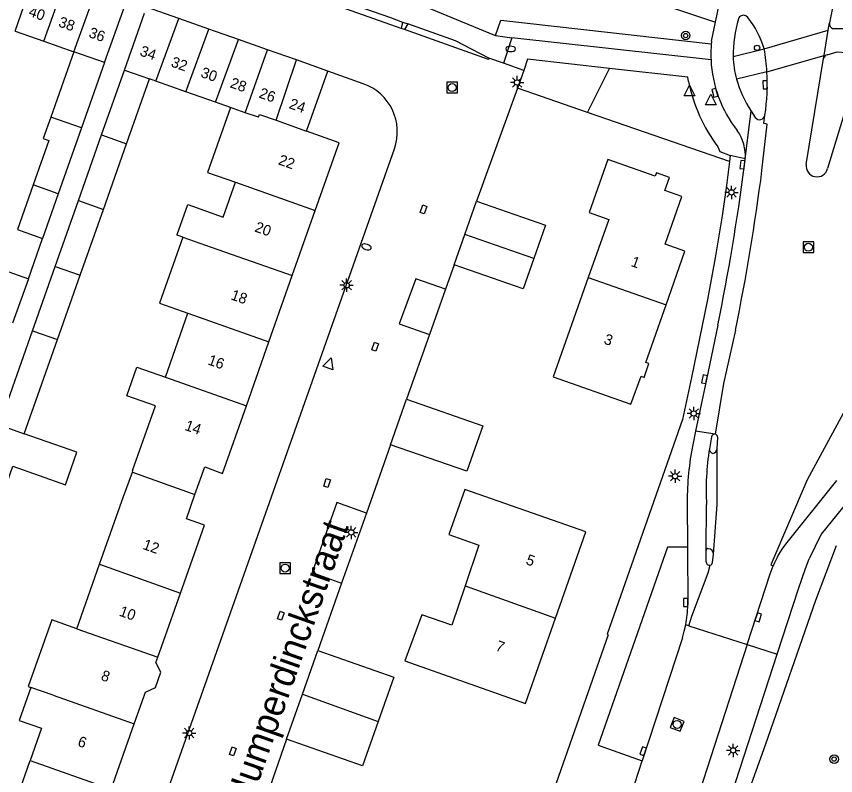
# Model space of a CAD drawing. Extents: x 132999 to 136000, y 398499 to 400501.
# Drawn here: x 133776 to 133852.9, y 399130.8 to 399202.1 of the extents above; entities that cross this region are included whole.
import ezdxf

# ---------------------------------------------------------------- set-up
doc = ezdxf.new("R2010")
doc.units = 0
for name, color, linetype in [('gg-afsc-erfafscheiding', 7, 'Continuous'), ('gg-anno-huisnummerreeks BGT', 7, 'Continuous'), ('gg-anno-openbare ruimte label', 7, 'Continuous'), ('gg-bbg-bijgebouw', 7, 'Continuous'), ('gg-bbg-gedigitaliseerde bebouwing', 7, 'Continuous'), ('gg-bbg-gedigitaliseerde bijgebouw', 7, 'Continuous'), ('gg-bbg-hoofdgebouw', 7, 'Continuous'), ('gg-bbg-tussenscheiding', 7, 'Continuous'), ('gg-knt-verharding', 7, 'Continuous'), ('gg-knt-verharding nz', 7, 'Continuous'), ('gg-kntw-greppel-droge sloot', 7, 'Continuous'), ('gt-grn-groengrens', 7, 'Continuous'), ('gt-grn-weggrens', 7, 'Continuous'), ('gt-grn-weggrens revisie', 7, 'Continuous'), ('gt-symb-boom', 7, 'Continuous'), ('gt-symb-brandkraan', 7, 'Continuous'), ('gt-symb-kolk', 7, 'Continuous'), ('gt-symb-kolk center center', 7, 'Continuous'), ('gt-symb-lichtmast', 7, 'Continuous'), ('gt-symb-rioolschacht', 7, 'Continuous'), ('gt-symb-verkeersregelinstallatiepaal', 7, 'Continuous'), ('gt-symb-waterafsluiter', 7, 'Continuous')]:
    doc.layers.add(name, color=color, linetype=linetype)

# ---------------------------------------------------------------- blocks, each defined once
blk = doc.blocks.new('gt0-VIPAAL')
at = {"layer": 'gt-symb-verkeersregelinstallatiepaal'}
blk.add_circle((0, 0), 0.25, dxfattribs=at)
blk = doc.blocks.new('gt0-WAFSL')
at = {"layer": 'gt-symb-waterafsluiter'}
for p, q in [((-0.5, -0.333), (0, 0.667)), ((0, 0.667), (0.5, -0.333)), ((0.5, -0.333), (-0.5, -0.333))]:
    blk.add_line(p, q, dxfattribs=at)
blk = doc.blocks.new('gt0-KOLK')
at = {"layer": 'gt-symb-kolk'}
blk.add_lwpolyline([(0, 0), (0.375, 0), (0.375, 0.4), (-0.375, 0.4), (-0.375, 0), (0, 0)], dxfattribs=at)
blk = doc.blocks.new('gt0-RS')
at = {"layer": 'gt-symb-rioolschacht'}
blk.add_lwpolyline([(-0.5, -0.5), (0.5, -0.5), (0.5, 0.5), (-0.5, 0.5)], close=True, dxfattribs=at)
blk.add_circle((0, 0), 0.375, dxfattribs=at)
blk = doc.blocks.new('gt0-LMAST')
at = {"layer": 'gt-symb-lichtmast'}
for p, q in [((-0.182, 0.173), (-0.447, 0.438)), ((-0.005, 0.246), (-0.005, 0.621)), ((0.172, 0.173), (0.437, 0.438)), ((-0.255, -0.004), (-0.63, -0.004)), ((-0.182, -0.181), (-0.447, -0.446)), ((-0.005, -0.254), (-0.005, -0.629)), ((0.437, -0.446), (0.172, -0.181)), ((0.245, -0.004), (0.62, -0.004))]:
    blk.add_line(p, q, dxfattribs=at)
blk.add_circle((-0.005, -0.004), 0.25, dxfattribs=at)
blk = doc.blocks.new('gt0-BOOM')
at = {"layer": 'gt-symb-boom'}
for radius in [0.4, 0.2]:
    blk.add_circle((0, 0), radius, dxfattribs=at)
blk = doc.blocks.new('gt0-KOLKCC')
at = {"layer": 'gt-symb-kolk center center'}
blk.add_lwpolyline([(-0.375, 0.2), (0.375, 0.2), (0.375, -0.2), (-0.375, -0.2)], close=True, dxfattribs=at)
blk = doc.blocks.new('gt0-BR')
at = {"layer": 'gt-symb-brandkraan'}
for centre, radius, start, end in [((-0.244, 0), 0.206, 107.56694, 252.43307), ((0.599, -2.664), 3, 106.89205, 107.56694), ((0, -0.691), 0.938, 73.10799, 106.89205), ((-0.599, -2.664), 3, 72.43309, 73.10799), ((0.244, 0), 0.206, 287.56695, 72.43309), ((0.599, 2.664), 3, 252.43307, 253.10797), ((0, 0.691), 0.938, 253.10797, 286.89206), ((-0.599, 2.664), 3, 286.89206, 287.56695)]:
    blk.add_arc(centre, radius, start, end, dxfattribs=at)

msp = doc.modelspace()

# ---------------------------------------------------------------- linework, layer by layer
at = {"layer": 'gg-afsc-erfafscheiding'}
for p, q in [((133777.109, 399177.472), (133778.449, 399181.265)), ((133817.07, 399178.78), (133816.261, 399176.491)), ((133816.261, 399176.491), (133814.762, 399172.25)), ((133814.762, 399172.25), (133812.61, 399166.16)), ((133811.11, 399161.89), (133808.841, 399155.486)), ((133808.841, 399155.486), (133806.515, 399148.919)), ((133806.515, 399148.919), (133804.275, 399142.597)), ((133801.352, 399134.275), (133797.93, 399124.52))]:
    msp.add_line(p, q, dxfattribs=at)
at = {"layer": 'gg-bbg-bijgebouw'}
for p, q in [((133791.247, 399201.897), (133788.21, 399202.97)), ((133794.062, 399200.902), (133791.247, 399201.897)), ((133796.832, 399199.924), (133794.062, 399200.902)), ((133799.568, 399198.957), (133796.832, 399199.924)), ((133802.263, 399198.005), (133799.568, 399198.957)), ((133805.22, 399196.96), (133802.263, 399198.005)), ((133803.22, 399191.33), (133805.22, 399196.96)), ((133818.076, 399181.626), (133819.18, 399184.75)), ((133817.07, 399178.78), (133818.076, 399181.626)), ((133811.11, 399161.89), (133812.61, 399166.16)), ((133802.837, 399138.504), (133804.275, 399142.597)), ((133801.352, 399134.275), (133802.837, 399138.504))]:
    msp.add_line(p, q, dxfattribs=at)
for points in [[(133819.18, 399184.75), (133825.65, 399182.5), (133824.545, 399179.368)], [(133824.545, 399179.368), (133823.54, 399176.52), (133817.07, 399178.78)], [(133812.61, 399166.16), (133819.78, 399163.68), (133818.28, 399159.41), (133811.11, 399161.89)], [(133804.275, 399142.597), (133811.4, 399140.082), (133809.941, 399135.938)], [(133809.941, 399135.938), (133808.475, 399131.773), (133801.352, 399134.275)]]:
    msp.add_lwpolyline(points, dxfattribs=at)
at = {"layer": 'gg-bbg-gedigitaliseerde bebouwing'}
for p, q in [((133789.969, 399168.225), (133792.088, 399174.237)), ((133787.729, 399161.871), (133789.029, 399165.559)), ((133781.651, 399144.633), (133783.783, 399150.677)), ((133775.112, 399126.101), (133777.288, 399132.269))]:
    msp.add_line(p, q, dxfattribs=at)
for points in [[(133796.08, 399193.55), (133793.935, 399187.442), (133796.55, 399186.522)], [(133791.079, 399181.612), (133792.066, 399184.426), (133795.395, 399183.251), (133796.55, 399186.522)], [(133791.593, 399181.377), (133789.415, 399175.176), (133792.088, 399174.237)], [(133789.029, 399165.559), (133786.365, 399166.495), (133787.302, 399169.162), (133789.969, 399168.225)], [(133786.872, 399159.324), (133786.924, 399159.464), (133786.887, 399159.478), (133787.729, 399161.871)], [(133783.783, 399150.677), (133786.03, 399157.044), (133786.872, 399159.324)], [(133781.651, 399144.633), (133779.316, 399145.47), (133777.104, 399139.21), (133777.352, 399139.122)], [(133777.352, 399139.122), (133776.259, 399136.03), (133778.355, 399135.289), (133777.288, 399132.269)]]:
    msp.add_lwpolyline(points, dxfattribs=at)
at = {"layer": 'gg-bbg-gedigitaliseerde bijgebouw'}
for p, q in [((133784.245, 399197.757), (133786.153, 399203.087)), ((133786.127, 399197.061), (133788.003, 399202.407)), ((133775.857, 399200.705), (133778.563, 399199.754)), ((133778.563, 399199.754), (133781.367, 399198.768)), ((133781.367, 399198.768), (133779.215, 399192.642)), ((133784.245, 399197.757), (133782.092, 399191.631)), ((133783.972, 399190.969), (133786.127, 399197.061)), ((133786.329, 399190.135), (133788.481, 399196.23)), ((133789.088, 399196.016), (133788.481, 399196.23)), ((133791.9, 399195.024), (133789.088, 399196.016)), ((133794.688, 399194.041), (133791.9, 399195.024)), ((133796.08, 399193.55), (133794.688, 399194.041)), ((133782.092, 399191.631), (133779.918, 399185.445)), ((133781.8, 399184.818), (133783.972, 399190.969)), ((133784.157, 399183.984), (133786.329, 399190.135)), ((133779.918, 399185.445), (133778.449, 399181.265)), ((133779.619, 399178.639), (133781.8, 399184.818)), ((133781.976, 399177.806), (133784.157, 399183.984)), ((133777.484, 399172.593), (133779.619, 399178.639)), ((133779.841, 399171.76), (133781.976, 399177.806)), ((133777.109, 399177.472), (133775.632, 399173.294)), ((133774.366, 399163.763), (133777.484, 399172.593)), ((133776.724, 399162.931), (133779.841, 399171.76))]:
    msp.add_line(p, q, dxfattribs=at)
for points in [[(133779.215, 399192.642), (133778.512, 399190.641), (133779.046, 399190.453), (133777.57, 399186.275)], [(133777.57, 399186.275), (133776.093, 399182.098), (133778.449, 399181.265)], [(133791.593, 399181.377), (133791.062, 399181.563), (133791.079, 399181.612)], [(133773.277, 399174.127), (133774.753, 399178.305), (133777.109, 399177.472)], [(133773.682, 399154.278), (133775.645, 399159.875), (133780.58, 399158.142), (133781.654, 399161.199), (133776.724, 399162.931)]]:
    msp.add_lwpolyline(points, dxfattribs=at)
at = {"layer": 'gg-bbg-hoofdgebouw'}
for p, q in [((133801.884, 399177.776), (133804.035, 399183.875)), ((133799.69, 399171.552), (133801.884, 399177.776)), ((133797.577, 399165.561), (133799.69, 399171.552)), ((133789.254, 399141.971), (133791.376, 399147.979)), ((133789.079, 399141.475), (133789.254, 399141.971)), ((133787.038, 399135.698), (133788.09, 399138.677)), ((133784.881, 399129.592), (133787.038, 399135.698))]:
    msp.add_line(p, q, dxfattribs=at)
for points in [[(133804.035, 399183.875), (133806.28, 399190.24), (133803.22, 399191.33)], [(133836.97, 399175.032), (133838.73, 399180.07), (133836.89, 399180.71), (133838.46, 399185.18), (133836.85, 399185.75), (133837.29, 399186.98), (133836.06, 399187.41), (133835.95, 399187.1), (133831.5, 399188.67), (133829.74, 399183.68), (133831.58, 399183.03), (133829.659, 399177.584)], [(133829.659, 399177.584), (133826.37, 399168.26), (133833.67, 399165.71), (133834.63, 399168.32), (133834.91, 399168.22), (133835.36, 399169.52), (133835.08, 399169.62), (133836.97, 399175.032)], [(133792.75, 399157.238), (133793.66, 399159.81), (133795.33, 399159.19), (133797.577, 399165.561)], [(133791.376, 399147.979), (133793.63, 399154.36), (133791.94, 399154.95), (133792.75, 399157.238)], [(133826.597, 399145.628), (133829.44, 399153.71), (133818.08, 399157.7), (133816.58, 399153.46), (133819.39, 399152.46), (133818.102, 399148.668)], [(133818.102, 399148.668), (133816.85, 399144.98), (133814.03, 399145.93), (133812.45, 399141.61), (133823.78, 399137.62), (133826.597, 399145.628)], [(133788.09, 399138.677), (133789.032, 399139.108), (133789.552, 399140.568), (133789.079, 399141.475)]]:
    msp.add_lwpolyline(points, dxfattribs=at)
at = {"layer": 'gg-bbg-tussenscheiding'}
for p, q in [((133775.857, 399200.705), (133777.905, 399206.631)), ((133778.563, 399199.754), (133780.671, 399205.655)), ((133781.367, 399198.768), (133783.49, 399204.662)), ((133789.088, 399196.016), (133791.247, 399201.897)), ((133791.9, 399195.024), (133794.062, 399200.902)), ((133794.688, 399194.041), (133796.832, 399199.924)), ((133784.245, 399197.757), (133781.367, 399198.768)), ((133797.473, 399193.058), (133799.568, 399198.957)), ((133800.357, 399192.34), (133802.263, 399198.005)), ((133786.127, 399197.061), (133788.481, 399196.23)), ((133797.473, 399193.058), (133796.08, 399193.55)), ((133782.092, 399191.631), (133779.215, 399192.642)), ((133798.704, 399192.624), (133797.473, 399193.058)), ((133800.357, 399192.34), (133803.22, 399191.33)), ((133783.972, 399190.969), (133786.329, 399190.135)), ((133779.918, 399185.445), (133777.57, 399186.275)), ((133796.55, 399186.522), (133804.035, 399183.875)), ((133781.8, 399184.818), (133784.157, 399183.984)), ((133791.593, 399181.377), (133794.273, 399180.434)), ((133824.545, 399179.368), (133818.076, 399181.626)), ((133794.273, 399180.434), (133801.884, 399177.776)), ((133779.619, 399178.639), (133781.976, 399177.806)), ((133829.659, 399177.584), (133836.97, 399175.032)), ((133792.088, 399174.237), (133799.69, 399171.552)), ((133777.484, 399172.593), (133779.841, 399171.76)), ((133789.969, 399168.225), (133797.577, 399165.561)), ((133774.366, 399163.763), (133776.724, 399162.931)), ((133786.872, 399159.324), (133792.75, 399157.238)), ((133783.783, 399150.677), (133791.376, 399147.979)), ((133818.102, 399148.668), (133826.597, 399145.628)), ((133781.651, 399144.633), (133789.254, 399141.971)), ((133779.446, 399138.385), (133777.352, 399139.122)), ((133779.446, 399138.385), (133787.038, 399135.698)), ((133802.837, 399138.504), (133809.941, 399135.938)), ((133777.288, 399132.269), (133784.881, 399129.592))]:
    msp.add_line(p, q, dxfattribs=at)
msp.add_lwpolyline([(133798.704, 399192.624), (133798.798, 399192.89), (133800.357, 399192.34)], dxfattribs=at)
at = {"layer": 'gg-knt-verharding'}
for p, q in [((133812.114, 399200.96), (133798.291, 399205.866)), ((133841.597, 399201.554), (133841.965, 399203.376)), ((133852.607, 399203.056), (133852.305, 399201.485)), ((133844.643, 399201.986), (133844.439, 399202.159)), ((133812.222, 399201.564), (133812.114, 399200.96)), ((133812.419, 399200.851), (133812.114, 399200.96)), ((133812.222, 399201.564), (133812.729, 399201.387)), ((133812.729, 399201.387), (133812.419, 399200.851)), ((133841.237, 399199.773), (133841.597, 399201.554)), ((133852.191, 399200.796), (133852.305, 399201.485)), ((133851.798, 399198.414), (133852.191, 399200.796)), ((133822.478, 399200.067), (133821.713, 399197.694)), ((133841.183, 399198.004), (133822.478, 399200.067)), ((133843.254, 399198.319), (133846.17, 399199.036)), ((133821.713, 399197.694), (133820.33, 399198.174)), ((133850.112, 399188.2), (133851.756, 399198.157)), ((133851.756, 399198.157), (133851.798, 399198.414)), ((133855.139, 399197.809), (133852.132, 399187.81)), ((133823.606, 399197.031), (133823.028, 399195.365)), ((133808.549, 399195.777), (133805.22, 399196.96)), ((133846.423, 399196.886), (133843.578, 399196.209)), ((133823.028, 399195.365), (133819.18, 399184.75)), ((133844.397, 399188.716), (133844.942, 399193.2)), ((133844.942, 399193.2), (133845.343, 399192.61)), ((133784.25, 399112.66), (133811.468, 399189.653)), ((133842.972, 399189.048), (133842.906, 399188.479)), ((133844.302, 399187.936), (133844.397, 399188.716)), ((133839.722, 399163.181), (133839.464, 399161.895)), ((133841.231, 399162.631), (133841.029, 399161.515)), ((133841.762, 399161.557), (133841.81, 399162.568)), ((133852.972, 399158.549), (133848.171, 399152.564)), ((133838.942, 399156.52), (133838.966, 399152.289)), ((133840.729, 399151.984), (133840.766, 399156.276)), ((133838.966, 399152.289), (133838.996, 399146.846)), ((133840.723, 399150.915), (133840.729, 399151.984)), ((133841.322, 399150.861), (133841.41, 399151.64)), ((133839.117, 399144.912), (133838.817, 399145.01)), ((133839.117, 399144.912), (133844.565, 399143.141)), ((133838.493, 399143.791), (133834.736, 399132.246)), ((133840.035, 399119.625), (133847.388, 399142.235)), ((133831.056, 399120.954), (133834.736, 399132.246))]:
    msp.add_line(p, q, dxfattribs=at)
for points in [[(133855.455, 399200.416), (133853.658, 399200.918), (133852.653, 399200.931)], [(133820.33, 399198.174), (133820.289, 399198.057), (133812.419, 399200.851)], [(133852.087, 399198.496), (133853.009, 399198.754), (133853.431, 399198.747), (133853.847, 399198.687), (133854.814, 399198.418)], [(133831.652, 399197.204), (133823.965, 399198.071), (133823.606, 399197.031)], [(133839.069, 399195.995), (133838.996, 399196.376), (133831.652, 399197.204)], [(133841.828, 399189.867), (133842.015, 399189.406), (133842.972, 399189.048)], [(133842.906, 399188.479), (133842.645, 399186.212), (133842.24, 399183.386), (133841.575, 399179.449), (133840.848, 399175.523), (133839.364, 399168.197), (133838.508, 399164.278)], [(133816.261, 399176.491), (133813.463, 399177.48), (133811.927, 399173.253), (133814.762, 399172.25)], [(133866.708, 399176.865), (133866.126, 399175.599), (133865.782, 399174.993), (133861.653, 399168.338), (133855.131, 399157.946), (133851.508, 399153.497), (133850.396, 399151.198)], [(133841.825, 399173.106), (133840.767, 399168.008), (133839.722, 399163.181)], [(133838.508, 399164.278), (133831.427, 399144.113), (133831.543, 399144.072), (133824.519, 399124.087), (133818.923, 399108.264), (133818.566, 399107.328)], [(133841.41, 399151.64), (133841.755, 399156.276), (133841.762, 399161.557)], [(133808.841, 399155.486), (133806.076, 399156.466), (133803.735, 399149.904), (133806.515, 399148.919)], [(133838.966, 399152.289), (133837.085, 399152.281), (133830.59, 399133.712), (133834.736, 399132.246)], [(133847.388, 399142.235), (133849.384, 399148.372), (133850.046, 399150.269), (133850.396, 399151.198)], [(133844.565, 399143.141), (133845.427, 399145.754), (133846.733, 399149.795), (133847.01, 399150.536)], [(133838.493, 399143.791), (133838.675, 399144.395), (133838.817, 399145.01)], [(133844.565, 399143.141), (133839.089, 399126.231), (133832.732, 399106.719), (133830.935, 399101.336)]]:
    msp.add_lwpolyline(points, dxfattribs=at)
for centre, radius, start, end in [((133857.232, 399198.12), 13.979, 164.48473, 179.18256), ((133844.234, 399201.708), 0.495, 65.52064, 162.27863), ((133837.998, 399196.676), 8.506, 16.10772, 38.6269), ((133852.802, 399201.411), 0.503, 171.55245, 252.71825), ((133852.784, 399198.536), 11.614, 175.17339, 182.62466), ((133853.54, 399198.459), 12.373, 173.90289, 175.11246), ((133832.722, 399196.364), 13.711, 2.18339, 11.23937), ((133852.747, 399198.536), 11.576, 182.63617, 218.17794), ((133852.2, 399198.055), 0.455, 104.33663, 167.03156), ((133829.057, 399195.639), 17.41, 350.72377, 4.10574), ((133806.941, 399191.253), 4.802, 340.53896, 70.43058), ((133853.937, 399199.004), 15.169, 191.44059, 217.03667), ((133854.867, 399199.513), 11.762, 196.31203, 212.45818), ((133845.748, 399192.898), 0.497, 215.41632, 352.50583), ((133840.413, 399189.033), 3.997, 355.45285, 35.9831), ((133629.604, 399216.174), 216.547, 348.52813, 352.50713), ((133851.134, 399188.068), 1.031, 172.66614, 345.47865), ((133841.52, 399162.597), 0.291, 82.24216, 173.26554), ((133841.517, 399162.594), 0.294, 354.94311, 81.80112), ((133868.535, 399156.359), 29.594, 169.21805, 179.68803), ((133865.242, 399157.673), 24.516, 170.98479, 183.26749), ((133841.463, 399161.506), 0.434, 178.82565, 253.9614), ((133841.287, 399161.561), 0.475, 276.75226, 359.57162), ((133855.931, 399146.775), 9.682, 143.27801, 157.14099), ((133840.901, 399151.977), 0.172, 74.18882, 177.77253), ((133840.927, 399151.66), 0.484, 357.63953, 87.49474), ((133841.023, 399150.891), 0.301, 175.46066, 286.49744), ((133841.023, 399150.891), 0.3, 286.42241, 354.22907), ((133829.453, 399146.85), 9.543, 348.88517, 359.97798)]:
    msp.add_arc(centre, radius, start, end, dxfattribs=at)
at = {"layer": 'gg-knt-verharding nz'}
msp.add_line((133823.606, 399197.031), (133821.713, 399197.694), dxfattribs=at)
for points in [[(133845.967, 399187.643), (133846.465, 399191.989), (133846.141, 399192.041), (133846.24, 399192.833)], [(133843.469, 399172.636), (133842.347, 399167.634), (133841.559, 399162.885)], [(133854, 399165.568), (133850.207, 399158.591), (133846.786, 399150.625), (133847.01, 399150.536)], [(133839.117, 399144.912), (133839.395, 399145.803), (133840.902, 399149.868), (133841.108, 399150.603)]]:
    msp.add_lwpolyline(points, dxfattribs=at)
for centre, radius, start, end in [((133852.253, 399198.621), 9.005, 181.92221, 195.53747), ((133650.939, 399212.395), 196.592, 348.33194, 352.76694)]:
    msp.add_arc(centre, radius, start, end, dxfattribs=at)
at = {"layer": 'gg-kntw-greppel-droge sloot'}
msp.add_line((133820.962, 399200.3), (133822.478, 399200.067), dxfattribs=at)
for points in [[(133765.443, 399220.318), (133814.43, 399202.996), (133820.854, 399200.317), (133820.962, 399200.3)], [(133798.575, 399206.39), (133799.703, 399205.953), (133811.094, 399201.989), (133812.222, 399201.564)], [(133820.33, 399198.174), (133817.204, 399199.814), (133812.729, 399201.387)]]:
    msp.add_lwpolyline(points, dxfattribs=at)
at = {"layer": 'gt-grn-groengrens'}
for p, q in [((133829.598, 399193.089), (133831.652, 399197.204)), ((133829.598, 399193.089), (133823.028, 399195.365)), ((133842.906, 399188.479), (133829.598, 399193.089))]:
    msp.add_line(p, q, dxfattribs=at)
for points in [[(133758.704, 399227.709), (133768.781, 399224.973), (133773.266, 399220.888), (133793.288, 399214.399), (133815.208, 399208.865), (133832.915, 399204.494), (133841.597, 399201.554)], [(133820.962, 399200.3), (133821.447, 399201.729), (133841.212, 399199.513)], [(133852.917, 399152.412), (133850.992, 399147.295), (133846.263, 399133.713), (133841.31, 399119.937), (133842.074, 399119.349), (133844.578, 399117.514), (133844.854, 399117.219), (133852.806, 399111.287), (133857.495, 399116.623), (133864.995, 399125.606), (133862.707, 399129.729), (133860.205, 399135.8), (133859.016, 399138.85), (133858.97, 399141.017), (133858.884, 399142.837), (133859.353, 399146.272), (133860.853, 399149.253), (133862.585, 399151.923), (133861.683, 399155.659)]]:
    msp.add_lwpolyline(points, dxfattribs=at)
at = {"layer": 'gt-grn-weggrens'}
for p, q in [((133846.17, 399199.036), (133852.191, 399200.796)), ((133846.423, 399196.886), (133851.798, 399198.414)), ((133844.397, 399188.716), (133842.972, 399189.048)), ((133844.565, 399143.141), (133847.388, 399142.235))]:
    msp.add_line(p, q, dxfattribs=at)
at = {"layer": 'gt-grn-weggrens revisie'}
msp.add_line((133841.559, 399162.885), (133839.722, 399163.181), dxfattribs=at)

# ---------------------------------------------------------------- block references
at = {"layer": 'gt-symb-boom'}
for p in [(133838.804, 399200.295), (133852.735, 399132.397)]:
    msp.add_blockref('gt0-BOOM', p, dxfattribs=at)
at = {"layer": 'gt-symb-brandkraan'}
msp.add_blockref('gt0-BR', (133822.378, 399199.04), dxfattribs=at)
at = {"layer": 'gt-symb-brandkraan', "rotation": -19.63070227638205}
msp.add_blockref('gt0-BR', (133808.847, 399180.461), dxfattribs=at)
at = {"layer": 'gt-symb-kolk'}
for p, rotation in [((133846.468, 399195.671), 91.27518151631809), ((133841.733, 399194.973), 105.48868883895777), ((133844.33, 399188.16), 83.229342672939), ((133840.767, 399168.008), 78.27384442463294), ((133838.997, 399147.083), 90.33085927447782), ((133845.427, 399145.754), -108.26396286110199), ((133835.009, 399133.083), 71.95036860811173)]:
    msp.add_blockref('gt0-KOLK', p, dxfattribs=dict(at, rotation=rotation))
at = {"layer": 'gt-symb-kolk center center'}
for p, rotation in [((133814.21, 399183.979), -109.44809211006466), ((133809.66, 399171.095), -109.45838910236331), ((133805.142, 399158.307), -109.20816904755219), ((133800.8, 399145.846), -109.46599819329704), ((133796.301, 399133.118), -109.3536442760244)]:
    msp.add_blockref('gt0-KOLKCC', p, dxfattribs=dict(at, rotation=rotation))
at = {"layer": 'gt-symb-lichtmast'}
for p in [(133822.983, 399195.894), (133843.113, 399185.584), (133806.989, 399176.868), (133839.565, 399164.832), (133837.815, 399158.942), (133807.419, 399153.681), (133792.208, 399134.851), (133843.268, 399133.215)]:
    msp.add_blockref('gt0-LMAST', p, dxfattribs=at)
at = {"layer": 'gt-symb-rioolschacht'}
for p in [(133816.885, 399195.413), (133850.322, 399180.435), (133801.208, 399150.321)]:
    msp.add_blockref('gt0-RS', p, dxfattribs=at)
at = {"layer": 'gt-symb-rioolschacht', "rotation": -111.21248242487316}
msp.add_blockref('gt0-RS', (133838.004, 399135.651), dxfattribs=at)
at = {"layer": 'gt-symb-verkeersregelinstallatiepaal'}
msp.add_blockref('gt0-VIPAAL', (133845.509, 399199.139), dxfattribs=at)
at = {"layer": 'gt-symb-waterafsluiter'}
for p in [(133839.178, 399194.965), (133841.161, 399194.133)]:
    msp.add_blockref('gt0-WAFSL', p, dxfattribs=at)
at = {"layer": 'gt-symb-waterafsluiter', "rotation": -19.087244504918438}
msp.add_blockref('gt0-WAFSL', (133805.326, 399169.42), dxfattribs=at)

# ---------------------------------------------------------------- texts
at = {"layer": 'gg-anno-huisnummerreeks BGT'}
for s, rotation, p in [('40', 340.6, (133777.058, 399202.158)), ('38', 340.6, (133779.853, 399201.172)), ('36', 340.6, (133782.696, 399200.17)), ('34', 340.5, (133787.497, 399198.45)), ('32', 340.5, (133790.422, 399197.416)), ('30', 340.6, (133793.216, 399196.428)), ('28', 340.5, (133795.968, 399195.457)), ('26', 340.5, (133798.684, 399194.497)), ('24', 340.5, (133801.51, 399193.499)), ('22', 340.6, (133800.503, 399188.223)), ('20', 340.6, (133798.282, 399181.926)), ('1', 340.7, (133833.597, 399178.683)), ('18', 340.6, (133796.037, 399175.557)), ('3', 340.7, (133831.054, 399171.405)), ('16', 340.6, (133793.884, 399169.451)), ('14', 340.6, (133791.716, 399163.304)), ('12', 340.6, (133787.777, 399152.131)), ('5', 340.6, (133823.733, 399150.71)), ('10', 340.6, (133785.566, 399145.872)), ('7', 340.6, (133820.889, 399142.626)), ('8', 340.6, (133783.85, 399139.846)), ('6', 340.6, (133781.663, 399133.656))]:
    msp.add_text(s, height=1, rotation=rotation, dxfattribs=at).set_placement(p)
at = {"layer": 'gg-anno-openbare ruimte label'}
msp.add_text('Humperdinckstraat', height=2.5, rotation=70.6, dxfattribs=at).set_placement((133797.871, 399127.77))

doc.saveas('drawing.dxf')
